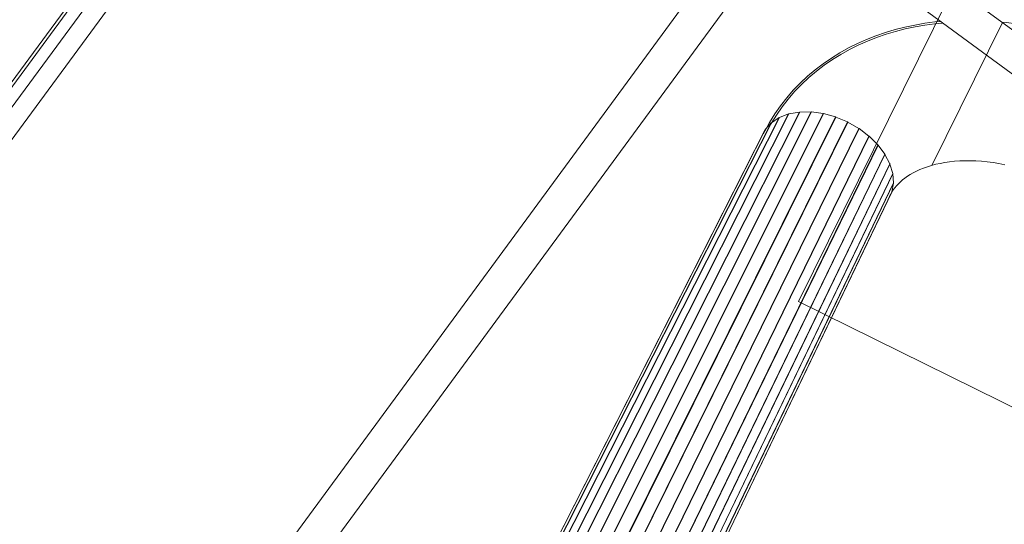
# Model space of a CAD drawing. Header units: metres. Extents: x 135583 to 135939, y 457896 to 458258.
# Tile 343 of 599: x 135802.36 to 135804.85, y 457927.14 to 457928.42. Entities that reach past the tile are written whole.
import ezdxf

# ---------------------------------------------------------------- set-up
doc = ezdxf.new("R2010")
doc.units = ezdxf.units.M
doc.linetypes.add('Hidden', pattern=[4, 2, -2])
doc.layers.add('NIEUWE INSTALLATIE', color=250, linetype='Continuous', lineweight=0)

msp = doc.modelspace()

# ---------------------------------------------------------------- linework, layer by layer
at = {"layer": 'NIEUWE INSTALLATIE', "linetype": 'Hidden'}
for p, q in [((135805.2124, 457929.5008), (135804.3262, 457927.7079)), ((135805.2124, 457929.5008), (135804.3262, 457927.7079)), ((135804.842, 457928.4129), (135804.6642, 457928.0533)), ((135804.842, 457928.4129), (135804.6642, 457928.0533)), ((135804.3262, 457927.7079), (135807.912, 457925.9354)), ((135804.3262, 457927.7079), (135807.912, 457925.9354))]:
    msp.add_line(p, q, dxfattribs=at)
at = {"layer": 'NIEUWE INSTALLATIE'}
for p, q in [((135802.8843, 457929.009), (135800.3384, 457925.5437)), ((135800.3448, 457925.539), (135802.8907, 457929.0043)), ((135802.9149, 457928.9865), (135800.369, 457925.5212)), ((135800.408, 457925.4926), (135802.9539, 457928.9579)), ((135807.5496, 457926.4235), (135804.6412, 457928.5603)), ((135804.0691, 457928.5028), (135802.7748, 457926.741)), ((135804.5879, 457928.4877), (135807.4963, 457926.351)), ((135802.8473, 457926.6877), (135804.1417, 457928.4495)), ((135803.3371, 457926.2207), (135804.328, 457928.1868)), ((135804.3289, 457928.1869), (135803.338, 457926.2208)), ((135803.3707, 457926.2211), (135804.3575, 457928.1872)), ((135804.3585, 457928.1871), (135803.3718, 457926.2211)), ((135804.3016, 457928.1822), (135804.328, 457928.1868)), ((135804.3289, 457928.1869), (135804.3575, 457928.1872)), ((135804.3585, 457928.1871), (135804.3883, 457928.183)), ((135803.2926, 457926.2321), (135804.2768, 457928.1727)), ((135804.2776, 457928.173), (135803.293, 457926.2318)), ((135803.3101, 457926.2232), (135804.3008, 457928.1819)), ((135804.3016, 457928.1822), (135803.3107, 457926.223)), ((135803.4059, 457926.2164), (135804.3883, 457928.183)), ((135804.3893, 457928.1828), (135803.407, 457926.2162)), ((135803.4415, 457926.2066), (135804.4194, 457928.1745)), ((135804.4204, 457928.1741), (135803.4425, 457926.2063)), ((135803.4761, 457926.1922), (135804.4498, 457928.1618)), ((135804.2575, 457928.1599), (135804.2768, 457928.1727)), ((135804.2776, 457928.173), (135804.3008, 457928.1819)), ((135804.3893, 457928.1828), (135804.4194, 457928.1745)), ((135804.4204, 457928.1741), (135804.4498, 457928.1618)), ((135804.2422, 457928.1431), (135803.2742, 457926.24)), ((135804.2418, 457928.1425), (135803.2742, 457926.2401)), ((135803.2806, 457926.2381), (135804.2569, 457928.1594)), ((135804.2575, 457928.1599), (135803.2809, 457926.2379)), ((135804.4507, 457928.1614), (135803.4771, 457926.1917)), ((135803.5087, 457926.1735), (135804.4783, 457928.1455)), ((135804.4792, 457928.1449), (135803.5096, 457926.1729)), ((135804.2422, 457928.1431), (135804.2569, 457928.1594)), ((135804.2543, 457928.1536), (135804.2507, 457928.1471)), ((135804.4507, 457928.1614), (135804.4783, 457928.1455)), ((135804.4792, 457928.1449), (135804.5041, 457928.1261)), ((135803.5381, 457926.1513), (135804.5041, 457928.1261)), ((135804.5049, 457928.1254), (135803.5389, 457926.1506)), ((135804.5049, 457928.1254), (135804.5263, 457928.1042)), ((135803.5634, 457926.1263), (135804.5263, 457928.1042)), ((135804.5269, 457928.1034), (135803.5641, 457926.1256)), ((135804.5269, 457928.1034), (135804.544, 457928.0806)), ((135803.5837, 457926.0994), (135804.544, 457928.0806)), ((135804.5445, 457928.0797), (135803.5842, 457926.0985)), ((135804.5445, 457928.0797), (135804.5568, 457928.056)), ((135803.6021, 457926.0792), (135804.5568, 457928.056)), ((135804.5572, 457928.0552), (135803.6027, 457926.0789)), ((135804.5572, 457928.0552), (135804.5642, 457928.0314)), ((135803.6198, 457926.0704), (135804.5642, 457928.0314)), ((135804.5644, 457928.0305), (135803.6203, 457926.0702)), ((135804.5644, 457928.0305), (135804.5659, 457928.0074)), ((135803.632, 457926.0644), (135804.5659, 457928.0074)), ((135804.5659, 457928.0067), (135803.6323, 457926.0643)), ((135804.5659, 457928.0067), (135804.5619, 457927.9851)), ((135803.6377, 457926.0604), (135804.5619, 457927.9851)), ((135803.6378, 457926.0603), (135804.5617, 457927.9844))]:
    msp.add_line(p, q, dxfattribs=at)
at = {"layer": 'NIEUWE INSTALLATIE', "flags": 128}
for points in [[(135804.6854, 457928.4161), (135804.6703, 457928.4147), (135804.6449, 457928.4112), (135804.6197, 457928.4069), (135804.5948, 457928.4016), (135804.5701, 457928.3953), (135804.5458, 457928.388), (135804.5218, 457928.3797), (135804.4982, 457928.3705), (135804.4751, 457928.3602), (135804.4525, 457928.3489), (135804.4304, 457928.3367), (135804.4089, 457928.3233), (135804.3881, 457928.309), (135804.368, 457928.2937), (135804.3487, 457928.2774), (135804.3302, 457928.2601), (135804.3126, 457928.2419), (135804.296, 457928.2227), (135804.2804, 457928.2027), (135804.2659, 457928.1819), (135804.2525, 457928.1604), (135804.2403, 457928.1381), (135804.2373, 457928.132)], [(135804.6911, 457928.4119), (135804.6708, 457928.4099), (135804.6456, 457928.4065), (135804.6206, 457928.4022), (135804.5958, 457928.3969), (135804.5714, 457928.3907), (135804.5472, 457928.3834), (135804.5234, 457928.3753), (135804.5001, 457928.3661), (135804.4771, 457928.3559), (135804.4547, 457928.3447), (135804.4328, 457928.3325), (135804.4115, 457928.3193), (135804.3909, 457928.3051), (135804.371, 457928.29), (135804.3518, 457928.2738), (135804.3335, 457928.2567), (135804.3161, 457928.2386), (135804.2997, 457928.2197), (135804.2843, 457928.1999), (135804.2699, 457928.1793), (135804.2567, 457928.1579), (135804.2554, 457928.1556)], [(135805.1182, 457928.3339), (135805.1042, 457928.3406), (135805.0799, 457928.3513), (135805.0553, 457928.3613), (135805.0304, 457928.3705), (135805.0053, 457928.379), (135804.9799, 457928.3867), (135804.9544, 457928.3936), (135804.9288, 457928.3998), (135804.903, 457928.4051), (135804.8771, 457928.4096), (135804.8512, 457928.4133), (135804.8396, 457928.4145)], [(135804.2496, 457928.145), (135804.2446, 457928.1359), (135804.2416, 457928.1299)], [(135804.556, 457927.9744), (135804.5589, 457927.9798), (135804.5621, 457927.9851), (135804.5656, 457927.9903), (135804.5694, 457927.9954), (135804.5737, 457928.0004), (135804.5783, 457928.0054), (135804.5834, 457928.0103), (135804.589, 457928.0151), (135804.595, 457928.0198), (135804.6015, 457928.0244), (135804.6085, 457928.0289), (135804.6161, 457928.0332), (135804.6242, 457928.0374), (135804.6329, 457928.0413), (135804.6421, 457928.0451), (135804.6518, 457928.0485), (135804.662, 457928.0517), (135804.6728, 457928.0546), (135804.684, 457928.0571), (135804.6957, 457928.0593), (135804.7079, 457928.061), (135804.7204, 457928.0624), (135804.7334, 457928.0633), (135804.7467, 457928.0638), (135804.7604, 457928.0638), (135804.7744, 457928.0633), (135804.7886, 457928.0623), (135804.803, 457928.0609), (135804.8177, 457928.059), (135804.8325, 457928.0565), (135804.8474, 457928.0536)]]:
    msp.add_lwpolyline(points, dxfattribs=at)
at = {"layer": 'NIEUWE INSTALLATIE'}
for centre, ratio, start_param, end_param in [((135804.3307, 457928.1824), 0.674688, 5.356795, 5.540912), ((135804.3593, 457928.1827), 0.674688, 5.172679, 5.356796), ((135804.2812, 457928.1689), 0.67469, 5.725028, 5.909145), ((135804.3044, 457928.1777), 0.674689, 5.540911, 5.725028), ((135804.3891, 457928.1786), 0.674688, 4.988563, 5.17268), ((135804.4191, 457928.1703), 0.674687, 4.804446, 4.988564), ((135804.4485, 457928.158), 0.674687, 4.62033, 4.804448), ((135804.2471, 457928.1398), 0.674691, 6.093261, 6.18822), ((135804.2619, 457928.1561), 0.67469, 5.909144, 6.093261), ((135804.476, 457928.1422), 0.674687, 4.436214, 4.620331), ((135804.5009, 457928.1233), 0.674688, 4.252098, 4.436215), ((135804.5223, 457928.1021), 0.674688, 4.067982, 4.252099), ((135804.5394, 457928.0792), 0.674688, 3.883866, 4.067983), ((135804.5517, 457928.0555), 0.674689, 3.69975, 3.883867), ((135804.5587, 457928.0317), 0.67469, 3.515633, 3.69975), ((135804.5603, 457928.0086), 0.67469, 3.331516, 3.515634), ((135804.5563, 457927.987), 0.674691, 3.236559, 3.331518)]:
    msp.add_ellipse(centre, major_axis=(-0.00538, 0.00266), ratio=ratio, start_param=start_param, end_param=end_param, dxfattribs=at)

doc.saveas('drawing.dxf')
